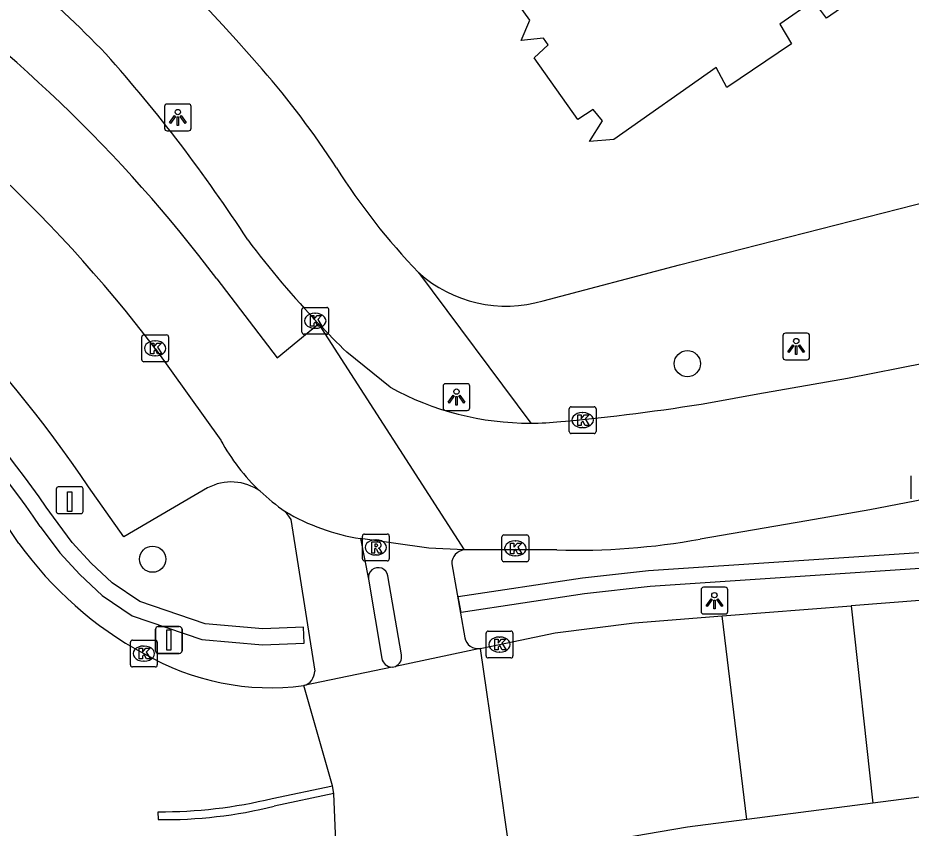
# Model space of a CAD drawing. Extents: x 162542 to 163144, y 380786 to 381511.
# Drawn here: x 162713.73 to 162747.08, y 380814.76 to 380845.02 of the extents above; entities that cross this region are included whole.
import ezdxf

# ---------------------------------------------------------------- set-up
doc = ezdxf.new("R2010")
doc.units = 0
for name, color, linetype in [('IMGEO_Boom', 7, 'Continuous'), ('IMGEO_Fietspad_gesloten', 7, 'Continuous'), ('IMGEO_Haag', 7, 'Continuous'), ('IMGEO_Kolk', 7, 'Continuous'), ('IMGEO_Laadpaal', 7, 'Continuous'), ('IMGEO_Lichtpunt', 7, 'Continuous'), ('IMGEO_Pand', 7, 'Continuous'), ('IMGEO_Parkeervlak_open', 7, 'Continuous'), ('IMGEO_Rijbaan_lokaal_gesloten', 7, 'Continuous'), ('IMGEO_Rijbaan_lokaal_open', 7, 'Continuous'), ('IMGEO_Rijbaan_regionaal_gesloten', 7, 'Continuous'), ('IMGEO_Rioolput', 7, 'Continuous'), ('IMGEO_Verkeersbordpaal', 7, 'Continuous'), ('IMGEO_Voetpad_open', 7, 'Continuous')]:
    doc.layers.add(name, color=color, linetype=linetype)

msp = doc.modelspace()

# ---------------------------------------------------------------- linework, layer by layer
at = {"layer": 'IMGEO_Boom'}
for centre in [(162738.725, 380832.106), (162718.758, 380824.805)]:
    msp.add_circle(centre, 0.489, dxfattribs=at)
at = {"layer": 'IMGEO_Fietspad_gesloten'}
for points in [[(162723.707, 380826.588), (162723.913, 380826.289), (162724.81, 380820.627)], [(162726.518, 380825.574), (162726.818, 380824.059)], [(162726.818, 380824.059), (162727.315, 380821.102)]]:
    msp.add_lwpolyline(points, dxfattribs=at)
for centre, radius, start, end in [((162683.391, 380811.215), 46.731, 43.993, 54.6917), ((162675.076, 380806.188), 56.246, 32.8852, 41.7938), ((162751.651, 380858.864), 36.756, 217.0332, 223.4231), ((162727.696, 380821.163), 0.386, 189.085, 270.1337), ((162724.259, 380820.618), 0.551, 284.7381, 0.9156)]:
    msp.add_arc(centre, radius, start, end, dxfattribs=at)
at = {"layer": 'IMGEO_Haag'}
for points in [[(162714.561, 380826.029), (162715.294, 380825.041), (162716.039, 380824.235), (162716.874, 380823.448), (162717.997, 380822.687), (162720.6, 380821.803), (162722.866, 380821.607), (162724.415, 380821.667), (162724.392, 380822.266), (162722.867, 380822.207), (162720.723, 380822.393), (162718.274, 380823.225), (162717.251, 380823.918), (162716.465, 380824.657), (162715.757, 380825.425), (162715.055, 380826.371)], [(162758.123, 380824.746), (162752.204, 380824.662), (162747.978, 380824.496), (162737.331, 380823.787), (162734.883, 380823.517), (162730.278, 380822.817), (162730.173, 380823.408), (162734.805, 380824.112), (162737.278, 380824.385), (162747.946, 380825.095), (162752.188, 380825.262), (162758.114, 380825.346), (162758.123, 380824.746)]]:
    msp.add_lwpolyline(points, dxfattribs=at)
for centre, radius, start, end in [((162670.956, 380795.852), 53.629, 34.6855, 66.2748), ((162670.975, 380795.876), 53, 34.6757, 66.2844)]:
    msp.add_arc(centre, radius, start, end, dxfattribs=at)
at = {"layer": 'IMGEO_Kolk'}
for p, q in [((162724.33, 380833.28), (162724.33, 380834.132)), ((162724.405, 380834.206), (162725.257, 380834.206)), ((162724.818, 380833.986), (162724.843, 380833.986)), ((162725.331, 380834.132), (162725.331, 380833.28)), ((162724.841, 380833.426), (162724.816, 380833.426)), ((162718.353, 380832.251), (162718.353, 380833.103)), ((162718.428, 380833.177), (162719.28, 380833.177)), ((162718.841, 380832.957), (162718.866, 380832.957)), ((162719.354, 380833.103), (162719.354, 380832.251)), ((162725.257, 380833.206), (162724.405, 380833.206)), ((162718.864, 380832.397), (162718.839, 380832.397)), ((162719.28, 380832.177), (162718.428, 380832.177)), ((162734.315, 380829.571), (162734.315, 380830.423)), ((162734.39, 380830.497), (162735.242, 380830.497)), ((162734.803, 380830.277), (162734.828, 380830.277)), ((162735.316, 380830.423), (162735.316, 380829.571)), ((162734.826, 380829.717), (162734.801, 380829.717)), ((162735.242, 380829.497), (162734.39, 380829.497)), ((162747.081, 380827.063), (162747.081, 380827.915)), ((162731.803, 380824.783), (162731.803, 380825.635)), ((162731.878, 380825.709), (162732.73, 380825.709)), ((162732.804, 380825.635), (162732.804, 380824.783)), ((162732.291, 380825.489), (162732.316, 380825.489)), ((162732.314, 380824.929), (162732.289, 380824.929)), ((162732.73, 380824.709), (162731.878, 380824.709)), ((162731.211, 380821.192), (162731.211, 380822.044)), ((162731.286, 380822.118), (162732.138, 380822.118)), ((162731.699, 380821.898), (162731.724, 380821.898)), ((162732.212, 380822.044), (162732.212, 380821.192)), ((162717.93, 380820.855), (162717.93, 380821.707)), ((162718.005, 380821.781), (162718.857, 380821.781)), ((162718.418, 380821.561), (162718.443, 380821.561)), ((162718.931, 380821.707), (162718.931, 380820.855)), ((162731.722, 380821.338), (162731.697, 380821.338)), ((162718.441, 380821.001), (162718.416, 380821.001)), ((162732.138, 380821.118), (162731.286, 380821.118)), ((162718.857, 380820.781), (162718.005, 380820.781))]:
    msp.add_line(p, q, dxfattribs=at)
for points in [[(162724.33, 380833.28), (162724.33, 380834.132)], [(162724.405, 380834.206), (162725.257, 380834.206)], [(162724.651, 380833.906), (162724.774, 380833.906), (162724.774, 380833.755), (162724.904, 380833.906), (162725.068, 380833.906), (162724.922, 380833.755), (162725.075, 380833.506), (162724.923, 380833.506), (162724.838, 380833.67), (162724.774, 380833.603), (162724.774, 380833.506), (162724.651, 380833.506), (162724.651, 380833.906)], [(162725.331, 380834.132), (162725.331, 380833.28)], [(162718.353, 380832.251), (162718.353, 380833.103)], [(162718.428, 380833.177), (162719.28, 380833.177)], [(162719.354, 380833.103), (162719.354, 380832.251)], [(162725.257, 380833.206), (162724.405, 380833.206)], [(162718.674, 380832.877), (162718.797, 380832.877), (162718.797, 380832.726), (162718.927, 380832.877), (162719.091, 380832.877), (162718.945, 380832.726), (162719.098, 380832.477), (162718.946, 380832.477), (162718.861, 380832.641), (162718.797, 380832.574), (162718.797, 380832.477), (162718.674, 380832.477), (162718.674, 380832.877)], [(162719.28, 380832.177), (162718.428, 380832.177)], [(162734.315, 380829.571), (162734.315, 380830.423)], [(162734.39, 380830.497), (162735.242, 380830.497)], [(162735.316, 380830.423), (162735.316, 380829.571)], [(162734.636, 380830.197), (162734.759, 380830.197), (162734.759, 380830.046), (162734.889, 380830.197), (162735.053, 380830.197), (162734.907, 380830.046), (162735.06, 380829.797), (162734.908, 380829.797), (162734.823, 380829.961), (162734.759, 380829.894), (162734.759, 380829.797), (162734.636, 380829.797), (162734.636, 380830.197)], [(162735.242, 380829.497), (162734.39, 380829.497)], [(162747.081, 380827.063), (162747.081, 380827.915)], [(162731.803, 380824.783), (162731.803, 380825.635)], [(162731.878, 380825.709), (162732.73, 380825.709)], [(162732.804, 380825.635), (162732.804, 380824.783)], [(162732.124, 380825.409), (162732.247, 380825.409), (162732.247, 380825.258), (162732.377, 380825.409), (162732.541, 380825.409), (162732.395, 380825.258), (162732.548, 380825.009), (162732.396, 380825.009), (162732.311, 380825.173), (162732.247, 380825.106), (162732.247, 380825.009), (162732.124, 380825.009), (162732.124, 380825.409)], [(162732.73, 380824.709), (162731.878, 380824.709)], [(162731.211, 380821.192), (162731.211, 380822.044)], [(162731.286, 380822.118), (162732.138, 380822.118)], [(162732.212, 380822.044), (162732.212, 380821.192)], [(162717.93, 380820.855), (162717.93, 380821.707)], [(162718.005, 380821.781), (162718.857, 380821.781)], [(162718.931, 380821.707), (162718.931, 380820.855)], [(162731.532, 380821.818), (162731.655, 380821.818), (162731.655, 380821.667), (162731.785, 380821.818), (162731.949, 380821.818), (162731.803, 380821.667), (162731.956, 380821.418), (162731.804, 380821.418), (162731.719, 380821.582), (162731.655, 380821.515), (162731.655, 380821.418), (162731.532, 380821.418), (162731.532, 380821.818)], [(162718.251, 380821.481), (162718.374, 380821.481), (162718.374, 380821.33), (162718.504, 380821.481), (162718.668, 380821.481), (162718.522, 380821.33), (162718.675, 380821.081), (162718.523, 380821.081), (162718.438, 380821.245), (162718.374, 380821.178), (162718.374, 380821.081), (162718.251, 380821.081), (162718.251, 380821.481)], [(162732.138, 380821.118), (162731.286, 380821.118)], [(162718.857, 380820.781), (162718.005, 380820.781)]]:
    msp.add_lwpolyline(points, dxfattribs=at)
for centre, start, end in [((162724.407, 380834.13), 91.552, 178.448), ((162724.407, 380834.13), 91.552, 178.448), ((162725.255, 380834.13), 1.552, 88.448), ((162725.255, 380834.13), 1.552, 88.448), ((162724.407, 380833.282), 181.552, 268.448), ((162724.407, 380833.282), 181.552, 268.448), ((162725.255, 380833.282), 271.552, 358.448), ((162725.255, 380833.282), 271.552, 358.448), ((162718.43, 380833.101), 91.552, 178.448), ((162718.43, 380833.101), 91.552, 178.448), ((162719.278, 380833.101), 1.552, 88.448), ((162719.278, 380833.101), 1.552, 88.448), ((162718.43, 380832.253), 181.552, 268.448), ((162718.43, 380832.253), 181.552, 268.448), ((162719.278, 380832.253), 271.552, 358.448), ((162719.278, 380832.253), 271.552, 358.448), ((162734.392, 380830.421), 91.552, 178.448), ((162734.392, 380830.421), 91.552, 178.448), ((162735.24, 380830.421), 1.552, 88.448), ((162735.24, 380830.421), 1.552, 88.448), ((162734.392, 380829.573), 181.552, 268.448), ((162734.392, 380829.573), 181.552, 268.448), ((162735.24, 380829.573), 271.552, 358.448), ((162735.24, 380829.573), 271.552, 358.448), ((162731.88, 380825.633), 91.552, 178.448), ((162731.88, 380825.633), 91.552, 178.448), ((162732.728, 380825.633), 1.552, 88.448), ((162732.728, 380825.633), 1.552, 88.448), ((162731.88, 380824.785), 181.552, 268.448), ((162731.88, 380824.785), 181.552, 268.448), ((162732.728, 380824.785), 271.552, 358.448), ((162732.728, 380824.785), 271.552, 358.448), ((162731.288, 380822.042), 91.552, 178.448), ((162731.288, 380822.042), 91.552, 178.448), ((162732.136, 380822.042), 1.552, 88.448), ((162732.136, 380822.042), 1.552, 88.448), ((162718.007, 380821.705), 91.552, 178.448), ((162718.007, 380821.705), 91.552, 178.448), ((162718.855, 380821.705), 1.552, 88.448), ((162718.855, 380821.705), 1.552, 88.448), ((162731.288, 380821.194), 181.552, 268.448), ((162731.288, 380821.194), 181.552, 268.448), ((162732.136, 380821.194), 271.552, 358.448), ((162732.136, 380821.194), 271.552, 358.448), ((162718.007, 380820.857), 181.552, 268.448), ((162718.007, 380820.857), 181.552, 268.448), ((162718.855, 380820.857), 271.552, 358.448), ((162718.855, 380820.857), 271.552, 358.448)]:
    msp.add_arc(centre, 0.0765, start, end, dxfattribs=at)
for centre, major_axis, ratio, start_param, end_param in [((162724.817, 380833.706), (-0.387, 0.002), 0.722429, 4.712389, 7.853982), ((162724.842, 380833.706), (-0.39, 0.002), 0.717154, 1.570796, 4.712389), ((162718.84, 380832.677), (-0.387, 0.002), 0.722429, 4.712389, 7.853982), ((162718.865, 380832.677), (-0.39, 0.002), 0.717154, 1.570796, 4.712389), ((162734.802, 380829.997), (-0.387, 0.002), 0.722429, 4.712389, 7.853982), ((162734.827, 380829.997), (-0.39, 0.002), 0.717154, 1.570796, 4.712389), ((162732.29, 380825.209), (-0.387, 0.002), 0.722429, 4.712389, 7.853982), ((162732.315, 380825.209), (-0.39, 0.002), 0.717154, 1.570796, 4.712389), ((162731.698, 380821.618), (-0.387, 0.002), 0.722429, 4.712389, 7.853982), ((162731.723, 380821.618), (-0.39, 0.002), 0.717154, 1.570796, 4.712389), ((162718.417, 380821.281), (-0.387, 0.002), 0.722429, 4.712389, 7.853982), ((162718.442, 380821.281), (-0.39, 0.002), 0.717154, 1.570796, 4.712389)]:
    msp.add_ellipse(centre, major_axis=major_axis, ratio=ratio, start_param=start_param, end_param=end_param, dxfattribs=at)
at = {"layer": 'IMGEO_Laadpaal'}
for p, q in [((162715.161, 380827.423), (162715.161, 380826.582)), ((162715.161, 380827.423), (162715.161, 380826.582)), ((162716.077, 380827.507), (162715.236, 380827.507)), ((162716.077, 380827.507), (162715.236, 380827.507)), ((162716.161, 380826.591), (162716.161, 380827.432)), ((162716.161, 380826.591), (162716.161, 380827.432)), ((162715.245, 380826.507), (162716.086, 380826.507)), ((162715.245, 380826.507), (162716.086, 380826.507))]:
    msp.add_line(p, q, dxfattribs=at)
msp.add_lwpolyline([(162715.576, 380827.32), (162715.736, 380827.32), (162715.736, 380826.587), (162715.576, 380826.587), (162715.576, 380827.32)], dxfattribs=at)
for centre, start, end in [((162715.239, 380827.429), 92.4484, 184.2845), ((162715.239, 380827.429), 92.4484, 184.2845), ((162716.083, 380827.429), 2.4484, 94.2845), ((162716.083, 380827.429), 2.4484, 94.2845), ((162715.239, 380826.585), 182.4484, 274.2845), ((162715.239, 380826.585), 182.4484, 274.2845), ((162716.083, 380826.585), 272.4484, 4.2845), ((162716.083, 380826.585), 272.4484, 4.2845)]:
    msp.add_arc(centre, 0.0779, start, end, dxfattribs=at)
at = {"layer": 'IMGEO_Lichtpunt'}
for p, q in [((162719.201, 380841.704), (162719.201, 380840.897)), ((162719.201, 380841.704), (162719.201, 380840.897)), ((162720.103, 380841.799), (162719.295, 380841.799)), ((162720.103, 380841.799), (162719.295, 380841.799)), ((162720.197, 380840.897), (162720.197, 380841.704)), ((162720.197, 380840.897), (162720.197, 380841.704)), ((162719.295, 380840.803), (162720.103, 380840.803)), ((162719.295, 380840.803), (162720.103, 380840.803)), ((162743.194, 380833.246), (162742.386, 380833.246)), ((162743.194, 380833.246), (162742.386, 380833.246)), ((162742.292, 380833.151), (162742.292, 380832.344)), ((162742.292, 380833.151), (162742.292, 380832.344)), ((162743.288, 380832.344), (162743.288, 380833.151)), ((162743.288, 380832.344), (162743.288, 380833.151)), ((162742.386, 380832.25), (162743.194, 380832.25)), ((162742.386, 380832.25), (162743.194, 380832.25)), ((162729.605, 380831.263), (162729.605, 380830.456)), ((162729.605, 380831.263), (162729.605, 380830.456)), ((162730.507, 380831.358), (162729.699, 380831.358)), ((162730.507, 380831.358), (162729.699, 380831.358)), ((162730.601, 380830.456), (162730.601, 380831.263)), ((162730.601, 380830.456), (162730.601, 380831.263)), ((162729.699, 380830.362), (162730.507, 380830.362)), ((162729.699, 380830.362), (162730.507, 380830.362)), ((162739.237, 380823.662), (162739.237, 380822.855)), ((162739.237, 380823.662), (162739.237, 380822.855)), ((162740.139, 380823.757), (162739.331, 380823.757)), ((162740.139, 380823.757), (162739.331, 380823.757)), ((162740.233, 380822.855), (162740.233, 380823.662)), ((162740.233, 380822.855), (162740.233, 380823.662)), ((162739.331, 380822.761), (162740.139, 380822.761)), ((162739.331, 380822.761), (162740.139, 380822.761))]:
    msp.add_line(p, q, dxfattribs=at)
for points in [[(162719.575, 380841.368), (162719.614, 380841.34), (162719.426, 380841.078), (162719.388, 380841.105), (162719.575, 380841.368)], [(162719.677, 380841.32), (162719.724, 380841.32), (162719.724, 380840.998), (162719.677, 380840.998), (162719.677, 380841.32)], [(162719.787, 380841.34), (162719.825, 380841.367), (162720.012, 380841.105), (162719.973, 380841.077), (162719.787, 380841.34)], [(162742.666, 380832.815), (162742.705, 380832.787), (162742.517, 380832.525), (162742.479, 380832.552), (162742.666, 380832.815)], [(162742.768, 380832.767), (162742.815, 380832.767), (162742.815, 380832.445), (162742.768, 380832.445), (162742.768, 380832.767)], [(162742.878, 380832.787), (162742.916, 380832.814), (162743.103, 380832.552), (162743.064, 380832.524), (162742.878, 380832.787)], [(162729.979, 380830.927), (162730.018, 380830.899), (162729.83, 380830.637), (162729.792, 380830.664), (162729.979, 380830.927)], [(162730.081, 380830.879), (162730.128, 380830.879), (162730.128, 380830.557), (162730.081, 380830.557), (162730.081, 380830.879)], [(162730.191, 380830.899), (162730.229, 380830.926), (162730.416, 380830.664), (162730.377, 380830.636), (162730.191, 380830.899)], [(162739.611, 380823.326), (162739.65, 380823.298), (162739.462, 380823.036), (162739.424, 380823.063), (162739.611, 380823.326)], [(162739.713, 380823.278), (162739.76, 380823.278), (162739.76, 380822.956), (162739.713, 380822.956), (162739.713, 380823.278)], [(162739.823, 380823.298), (162739.861, 380823.325), (162740.048, 380823.063), (162740.009, 380823.035), (162739.823, 380823.298)]]:
    msp.add_lwpolyline(points, dxfattribs=at)
for centre in [(162719.7, 380841.502), (162742.791, 380832.949), (162730.104, 380831.061), (162739.736, 380823.46)]:
    msp.add_circle(centre, 0.0994, dxfattribs=at)
for centre, start, end in [((162719.295, 380841.704), 90, 180), ((162719.295, 380841.704), 90, 180), ((162720.103, 380841.704), 0, 90), ((162720.103, 380841.704), 0, 90), ((162719.295, 380840.897), 180, 270), ((162719.295, 380840.897), 180, 270), ((162720.103, 380840.897), 270, 0), ((162720.103, 380840.897), 270, 360), ((162742.386, 380833.151), 90, 180), ((162742.386, 380833.151), 90, 180), ((162743.194, 380833.151), 0, 90), ((162743.194, 380833.151), 0, 90), ((162742.386, 380832.344), 180, 270), ((162742.386, 380832.344), 180, 270), ((162743.194, 380832.344), 270, 0), ((162743.194, 380832.344), 270, 360), ((162729.699, 380831.263), 90, 180), ((162729.699, 380831.263), 90, 180), ((162730.507, 380831.263), 0, 90), ((162730.507, 380831.263), 0, 90), ((162729.699, 380830.456), 180, 270), ((162729.699, 380830.456), 180, 270), ((162730.507, 380830.456), 270, 0), ((162730.507, 380830.456), 270, 360), ((162739.331, 380823.662), 90, 180), ((162739.331, 380823.662), 90, 180), ((162740.139, 380823.662), 0, 90), ((162740.139, 380823.662), 0, 90), ((162739.331, 380822.855), 180, 270), ((162739.331, 380822.855), 180, 270), ((162740.139, 380822.855), 270, 0), ((162740.139, 380822.855), 270, 360)]:
    msp.add_arc(centre, 0.0946, start, end, dxfattribs=at)
at = {"layer": 'IMGEO_Pand'}
msp.add_lwpolyline([(162740.977, 380852.215), (162741.216, 380851.924), (162744.766, 380854.413), (162747.062, 380851.138), (162744.516, 380849.353), (162746.37, 380846.708), (162743.923, 380845.003), (162743.437, 380845.656), (162742.173, 380844.783), (162742.609, 380844.052), (162740.202, 380842.416), (162739.796, 380843.159), (162735.975, 380840.471), (162735.075, 380840.407), (162735.558, 380841.174), (162735.21, 380841.596), (162734.639, 380841.219), (162733.002, 380843.527), (162733.534, 380844.014), (162733.355, 380844.255), (162732.525, 380844.17), (162732.839, 380844.928), (162732.396, 380845.553)], dxfattribs=at)
at = {"layer": 'IMGEO_Parkeervlak_open'}
msp.add_lwpolyline([(162720.811, 380827.466), (162717.678, 380825.639), (162716.364, 380827.508)], dxfattribs=at)
for centre, radius, start, end in [((162676.134, 380800.405), 48.508, 33.9683, 55.0262), ((162721.691, 380825.845), 1.844, 54.2459, 118.5067)]:
    msp.add_arc(centre, radius, start, end, dxfattribs=at)
at = {"layer": 'IMGEO_Rijbaan_lokaal_gesloten'}
for points in [[(162787.736, 380824.925), (162773.468, 380824.421), (162753.989, 380823.721), (162752.754, 380823.675), (162751.742, 380823.6), (162744.848, 380823.062)], [(162740.027, 380822.686), (162744.848, 380823.062)], [(162744.848, 380823.062), (162745.654, 380815.695)], [(162730.984, 380821.475), (162731.712, 380821.618), (162733.79, 380822.059), (162736.755, 380822.431), (162740.027, 380822.686)], [(162740.951, 380815.086), (162740.027, 380822.686)], [(162795.7, 380822.173), (162760.598, 380817.635), (162759.589, 380817.5), (162745.654, 380815.695)], [(162730.984, 380821.475), (162727.821, 380820.803)], [(162730.984, 380821.475), (162731.573, 380817.435), (162732.134, 380813.498)], [(162727.697, 380820.777), (162724.399, 380820.085)], [(162727.697, 380820.777), (162727.821, 380820.803)], [(162725.521, 380816.055), (162725.473, 380816.345)], [(162745.654, 380815.695), (162740.951, 380815.086)], [(162740.951, 380815.086), (162738.725, 380814.798), (162735.749, 380814.293), (162732.134, 380813.498)]]:
    msp.add_lwpolyline(points, dxfattribs=at)
at = {"layer": 'IMGEO_Rijbaan_lokaal_open'}
for points in [[(162721.157, 380835.276), (162723.407, 380832.323), (162724.955, 380833.599)], [(162724.955, 380833.599), (162730.387, 380825.153)], [(162739.585, 380830.653), (162741.351, 380830.978), (162744.703, 380831.562), (162747.602, 380832.133), (162750.634, 380832.773), (162752.271, 380833.166)], [(162718.854, 380832.677), (162721.307, 380829.243)], [(162727.628, 380831.226), (162726.01, 380832.529)], [(162748.165, 380827.154), (162747.928, 380827.112), (162745.544, 380826.65), (162743.192, 380826.231), (162739.206, 380825.557)], [(162730.387, 380825.153), (162729.076, 380825.212), (162726.518, 380825.574)], [(162733.852, 380825.148), (162731.744, 380825.158), (162730.387, 380825.153)]]:
    msp.add_lwpolyline(points, dxfattribs=at)
for centre, radius, start, end in [((162677.203, 380802.077), 55.083, 37.0638, 55.4054), ((162675.336, 380799.429), 54.765, 37.3802, 57.6259), ((162752.541, 380859.743), 38.006, 223.4628, 225.7283), ((162732.85, 380840.706), 10.823, 241.1528, 270.1647), ((162727.254, 380905.38), 75.737, 275.1066, 279.37044), ((162732.882, 380840.24), 10.357, 269.9956, 276.1703), ((162727.967, 380832.852), 7.575, 208.455, 226.6705), ((162727.916, 380832.785), 7.491, 226.5991, 235.8136), ((162727.729, 380833.333), 7.853, 239.1964, 261.1322), ((162734.58, 380850.862), 25.724, 268.3777, 280.3592)]:
    msp.add_arc(centre, radius, start, end, dxfattribs=at)
at = {"layer": 'IMGEO_Rijbaan_regionaal_gesloten'}
for points in [[(162713.767, 380825.393), (162713.208, 380826.211)], [(162725.473, 380816.345), (162724.399, 380820.085)], [(162723.225, 380815.871), (162725.473, 380816.345)], [(162725.521, 380816.055), (162723.295, 380815.583)], [(162725.685, 380812.156), (162725.521, 380816.055)], [(162718.971, 380815.082), (162718.964, 380815.376)]]:
    msp.add_lwpolyline(points, dxfattribs=at)
for centre, radius, start, end in [((162725.022, 380833.458), 13.847, 215.6242, 241.574), ((162723.168, 380829.43), 9.426, 239.8319, 277.5039), ((162719.113, 380832.684), 17.309, 269.5082, 283.7445), ((162719.213, 380831.9), 16.82, 269.1744, 284.0438)]:
    msp.add_arc(centre, radius, start, end, dxfattribs=at)
at = {"layer": 'IMGEO_Rioolput'}
for p, q in [((162726.593, 380824.817), (162726.593, 380825.669)), ((162726.668, 380825.743), (162727.52, 380825.743)), ((162727.594, 380825.669), (162727.594, 380824.817)), ((162727.081, 380825.523), (162727.106, 380825.523)), ((162727.104, 380824.963), (162727.079, 380824.963)), ((162727.52, 380824.743), (162726.668, 380824.743))]:
    msp.add_line(p, q, dxfattribs=at)
for points in [[(162726.593, 380824.817), (162726.593, 380825.669)], [(162726.668, 380825.743), (162727.52, 380825.743)], [(162727.594, 380825.669), (162727.594, 380824.817)], [(162727.182, 380825.441), (162726.93, 380825.443), (162726.93, 380825.043)], [(162727.108, 380825.362), (162727.054, 380825.362), (162727.054, 380825.281)], [(162727.054, 380825.281), (162727.106, 380825.281)], [(162726.93, 380825.043), (162727.054, 380825.043), (162727.054, 380825.205), (162727.065, 380825.205)], [(162727.112, 380825.176), (162727.183, 380825.043), (162727.323, 380825.043), (162727.258, 380825.169)], [(162727.52, 380824.743), (162726.668, 380824.743)]]:
    msp.add_lwpolyline(points, dxfattribs=at)
for centre, radius, start, end in [((162726.67, 380825.667), 0.0765, 91.552, 178.448), ((162726.67, 380825.667), 0.0765, 91.552, 178.448), ((162727.518, 380825.667), 0.0765, 1.552, 88.448), ((162727.518, 380825.667), 0.0765, 1.552, 88.448), ((162727.09, 380825.47), 0.19, 274.7715, 282.9687), ((162727.114, 380825.266), 0.0964, 77.0061, 93.1865), ((162727.128, 380825.323), 0.0378, 276.6634, 79.6772), ((162727.181, 380825.331), 0.109, 350.3612, 89.416), ((162727.179, 380825.331), 0.112, 277.5842, 350.9817), ((162727.163, 380825.116), 0.108, 29.5134, 73.7905), ((162727.064, 380825.152), 0.0533, 26.0293, 88.6989), ((162726.67, 380824.819), 0.0765, 181.552, 268.448), ((162726.67, 380824.819), 0.0765, 181.552, 268.448), ((162727.518, 380824.819), 0.0765, 271.552, 358.448), ((162727.518, 380824.819), 0.0765, 271.552, 358.448)]:
    msp.add_arc(centre, radius, start, end, dxfattribs=at)
for centre, major_axis, ratio, start_param, end_param in [((162727.08, 380825.243), (-0.387, 0.002), 0.722429, 4.712389, 7.853982), ((162727.105, 380825.243), (-0.39, 0.002), 0.717154, 1.570796, 4.712389)]:
    msp.add_ellipse(centre, major_axis=major_axis, ratio=ratio, start_param=start_param, end_param=end_param, dxfattribs=at)
at = {"layer": 'IMGEO_Verkeersbordpaal'}
for p, q in [((162718.965, 380822.287), (162719.755, 380822.287)), ((162719.755, 380822.287), (162718.965, 380822.287)), ((162718.865, 380821.387), (162718.865, 380822.187)), ((162718.865, 380822.187), (162718.865, 380821.387)), ((162719.855, 380822.187), (162719.855, 380821.387)), ((162719.855, 380821.387), (162719.855, 380822.187)), ((162719.755, 380821.287), (162718.965, 380821.287)), ((162718.965, 380821.287), (162719.755, 380821.287))]:
    msp.add_line(p, q, dxfattribs=at)
msp.add_lwpolyline([(162719.285, 380822.162), (162719.435, 380822.162), (162719.435, 380821.412), (162719.285, 380821.412), (162719.285, 380822.162)], dxfattribs=at)
for centre, start, end in [((162718.965, 380822.187), 90, 180), ((162718.965, 380822.187), 90, 180), ((162719.755, 380822.187), 0, 90), ((162719.755, 380822.187), 360, 90), ((162718.965, 380821.387), 180, 270), ((162718.965, 380821.387), 180, 270), ((162719.755, 380821.387), 270, 0), ((162719.755, 380821.387), 270, 0)]:
    msp.add_arc(centre, 0.1, start, end, dxfattribs=at)
at = {"layer": 'IMGEO_Voetpad_open'}
for points in [[(162733.341, 380834.457), (162738.437, 380835.798), (162750.133, 380838.786), (162752.779, 380839.542)], [(162728.69, 380835.508), (162732.881, 380829.883)], [(162729.927, 380824.637), (162730.42, 380821.87)], [(162728.048, 380821.23), (162727.545, 380824.179)]]:
    msp.add_lwpolyline(points, dxfattribs=at)
for centre, radius, start, end in [((162673.725, 380800.676), 64.908, 40.81331, 61.50631), ((162697.718, 380821.285), 33.279, 33.0258, 40.958), ((162746.256, 380852.444), 24.401, 212.251, 223.9535), ((162731.951, 380839.122), 4.868, 227.9396, 286.5935), ((162730.446, 380824.637), 0.519, 96.5632, 180.0045), ((162727.181, 380824.12), 0.368, 9.1556, 189.59), ((162730.891, 380821.943), 0.477, 188.7832, 281.2055), ((162727.675, 380821.155), 0.381, 292.6108, 11.3975)]:
    msp.add_arc(centre, radius, start, end, dxfattribs=at)

doc.saveas('drawing.dxf')
